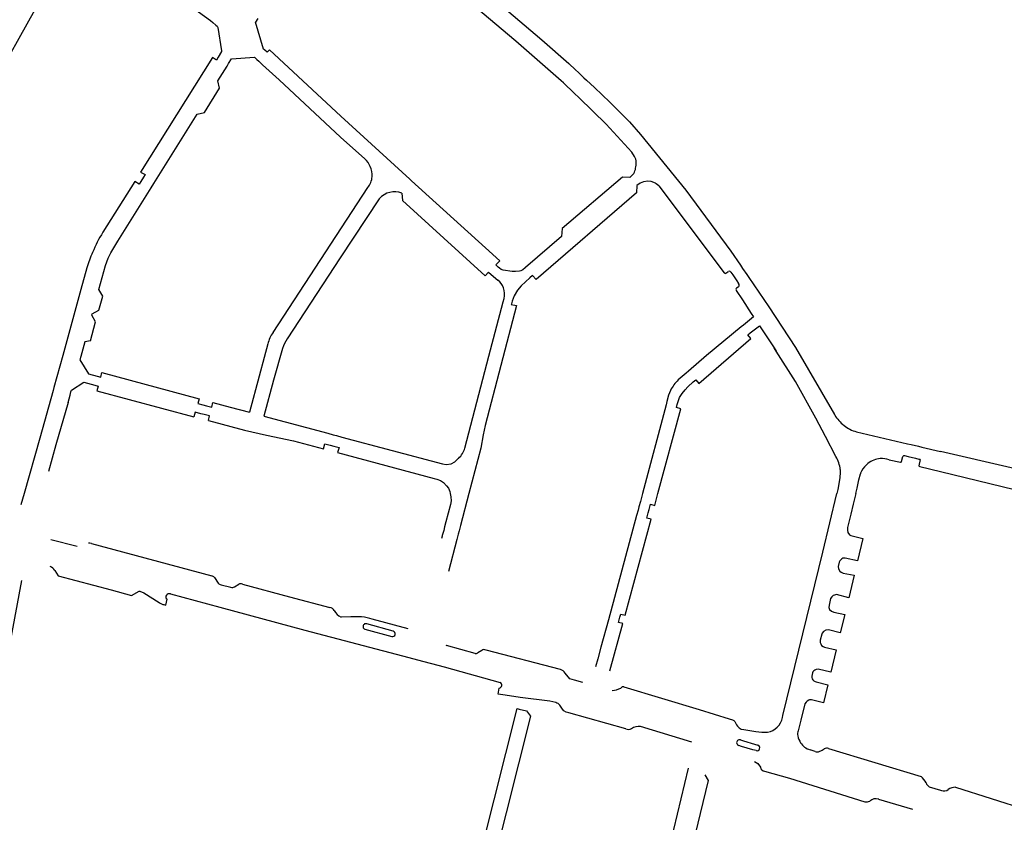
# Model space of a CAD drawing. Extents: x 148869 to 161638, y 453607 to 469810.
# Tile 905 of 1056: x 159117.91 to 159121.2, y 459854.72 to 459857.4. Entities that reach past the tile are written whole.
import ezdxf

# ---------------------------------------------------------------- set-up
doc = ezdxf.new("R2010")
doc.units = 0
doc.layers.add('LKI_V01_KANTRIJWEG', color=252, linetype='CONTINUOUS')

msp = doc.modelspace()

# ---------------------------------------------------------------- linework, layer by layer
at = {"layer": 'LKI_V01_KANTRIJWEG'}
for p, q in [((159118.7558, 459856.3564), (159119.0723, 459856.8402)), ((159118.7558, 459856.3564), (159119.0723, 459856.8402)), ((159120.0429, 459856.8462), (159120.2614, 459856.5552)), ((159120.0429, 459856.8462), (159120.2614, 459856.5552)), ((159120.2683, 459856.5555), (159120.2749, 459856.5596)), ((159120.2683, 459856.5555), (159120.2749, 459856.5596)), ((159120.3072, 459856.5081), (159120.3018, 459856.505)), ((159120.3072, 459856.5081), (159120.3018, 459856.505)), ((159120.3014, 459856.4963), (159120.3217, 459856.4656)), ((159120.3014, 459856.4963), (159120.3217, 459856.4656)), ((159118.1471, 459856.3286), (159118.1638, 459856.3921)), ((159118.1471, 459856.3286), (159118.1638, 459856.3921)), ((159120.3482, 459856.355), (159120.3792, 459856.3788)), ((159120.3482, 459856.355), (159120.3792, 459856.3788)), ((159120.8528, 459855.926), (159120.8571, 459855.943)), ((159120.8528, 459855.926), (159120.8571, 459855.943)), ((159120.8111, 459855.9325), (159120.8489, 459855.9238)), ((159120.8111, 459855.9325), (159120.8489, 459855.9238)), ((159120.9154, 459855.9326), (159120.9104, 459855.9121)), ((159120.9154, 459855.9326), (159120.9104, 459855.9121)), ((159120.914, 459855.9095), (159120.9831, 459855.8929)), ((159120.914, 459855.9095), (159120.9831, 459855.8929)), ((159120.9831, 459855.8929), (159121.2861, 459855.8195)), ((159120.9831, 459855.8929), (159121.2861, 459855.8195)), ((159117.9253, 459855.8195), (159117.9146, 459855.7814)), ((159117.9253, 459855.8195), (159117.9146, 459855.7814)), ((159119.4092, 459855.8195), (159119.3816, 459855.7135)), ((159119.4092, 459855.8195), (159119.3816, 459855.7135)), ((159119.9886, 459855.8195), (159119.9813, 459855.7927)), ((159119.9886, 459855.8195), (159119.9813, 459855.7927)), ((159120.7001, 459855.8195), (159120.6914, 459855.7843)), ((159120.7001, 459855.8195), (159120.6914, 459855.7843)), ((159119.9766, 459855.7753), (159119.9735, 459855.7639)), ((159119.9766, 459855.7753), (159119.9735, 459855.7639)), ((159119.9813, 459855.7927), (159119.9766, 459855.7753)), ((159119.9813, 459855.7927), (159119.9766, 459855.7753)), ((159120.0104, 459855.7664), (159120.0152, 459855.7838)), ((159120.0104, 459855.7664), (159120.0152, 459855.7838)), ((159120.6914, 459855.7843), (159120.6832, 459855.7507)), ((159120.6914, 459855.7843), (159120.6832, 459855.7507)), ((159119.9689, 459855.7468), (159119.8825, 459855.4268)), ((159119.9689, 459855.7468), (159119.8825, 459855.4268)), ((159119.9735, 459855.7639), (159119.9689, 459855.7468)), ((159119.9735, 459855.7639), (159119.9689, 459855.7468)), ((159120.0027, 459855.7377), (159120.0073, 459855.755)), ((159120.0027, 459855.7377), (159120.0073, 459855.755)), ((159120.0073, 459855.755), (159120.0104, 459855.7664)), ((159120.0073, 459855.755), (159120.0104, 459855.7664)), ((159120.6832, 459855.7507), (159120.6725, 459855.7069)), ((159120.6832, 459855.7507), (159120.6725, 459855.7069)), ((159119.3282, 459855.7083), (159119.3252, 459855.6968)), ((159119.3282, 459855.7083), (159119.3252, 459855.6968)), ((159119.3327, 459855.7255), (159119.3282, 459855.7083)), ((159119.3327, 459855.7255), (159119.3282, 459855.7083)), ((159119.3816, 459855.7135), (159119.377, 459855.6955)), ((159119.3816, 459855.7135), (159119.377, 459855.6955)), ((159119.3201, 459855.6775), (159119.3178, 459855.6699)), ((159119.3201, 459855.6775), (159119.3178, 459855.6699)), ((159119.3206, 459855.6794), (159119.3201, 459855.6775)), ((159119.3206, 459855.6794), (159119.3201, 459855.6775)), ((159119.3252, 459855.6968), (159119.3206, 459855.6794)), ((159119.3252, 459855.6968), (159119.3206, 459855.6794)), ((159119.374, 459855.6841), (159119.3694, 459855.6666)), ((159119.374, 459855.6841), (159119.3694, 459855.6666)), ((159119.377, 459855.6955), (159119.374, 459855.6841)), ((159119.377, 459855.6955), (159119.374, 459855.6841)), ((159120.6725, 459855.7069), (159120.672, 459855.6979)), ((159120.6725, 459855.7069), (159120.672, 459855.6979)), ((159118.0139, 459855.6668), (159118.1021, 459855.6443)), ((159118.0139, 459855.6668), (159118.1021, 459855.6443)), ((159118.1497, 459855.6533), (159118.5515, 459855.5455)), ((159118.1497, 459855.6533), (159118.5515, 459855.5455)), ((159119.3694, 459855.6666), (159119.3417, 459855.5599)), ((159119.3694, 459855.6666), (159119.3417, 459855.5599)), ((159120.6445, 459855.5903), (159120.6415, 459855.5763)), ((159120.6445, 459855.5903), (159120.6415, 459855.5763)), ((159118.5602, 459855.5396), (159118.5727, 459855.5205)), ((159118.5602, 459855.5396), (159118.5727, 459855.5205)), ((159118.5825, 459855.5152), (159118.6144, 459855.5069)), ((159118.5825, 459855.5152), (159118.6144, 459855.5069)), ((159118.6275, 459855.5087), (159118.6415, 459855.5174)), ((159118.6275, 459855.5087), (159118.6415, 459855.5174)), ((159118.3918, 459855.4491), (159118.3975, 459855.4476)), ((159118.3918, 459855.4491), (159118.3975, 459855.4476)), ((159118.3975, 459855.4476), (159118.4028, 459855.4676)), ((159118.3975, 459855.4476), (159118.4028, 459855.4676)), ((159120.616, 459855.4701), (159120.6108, 459855.4479)), ((159120.616, 459855.4701), (159120.6108, 459855.4479)), ((159119.8793, 459855.4149), (159119.875, 459855.399)), ((159119.8793, 459855.4149), (159119.875, 459855.399)), ((159119.8825, 459855.4268), (159119.8793, 459855.4149)), ((159119.8825, 459855.4268), (159119.8793, 459855.4149)), ((159119.9129, 459855.4069), (159119.9157, 459855.4173)), ((159119.9129, 459855.4069), (159119.9157, 459855.4173)), ((159119.0151, 459855.408), (159118.9829, 459855.4074)), ((159119.0151, 459855.408), (159118.9829, 459855.4074)), ((159119.1569, 459855.3607), (159119.0686, 459855.3847)), ((159119.1569, 459855.3607), (159119.0686, 459855.3847)), ((159119.2064, 459855.368), (159119.087, 459855.4009)), ((159119.2064, 459855.368), (159119.087, 459855.4009)), ((159119.9083, 459855.39), (159119.9129, 459855.4069)), ((159119.9083, 459855.39), (159119.9129, 459855.4069)), ((159119.0624, 459855.3674), (159119.152, 459855.3427)), ((159119.0624, 459855.3674), (159119.152, 459855.3427)), ((159119.332, 459855.314), (159119.3343, 459855.313)), ((159119.332, 459855.314), (159119.3343, 459855.313)), ((159119.4307, 459855.2859), (159119.3343, 459855.313)), ((159119.4307, 459855.2859), (159119.3343, 459855.313)), ((159119.4521, 459855.2966), (159119.4391, 459855.2883)), ((159119.4521, 459855.2966), (159119.4391, 459855.2883)), ((159119.7144, 459855.2324), (159119.4664, 459855.2974)), ((159119.7144, 459855.2324), (159119.4664, 459855.2974)), ((159119.209, 459855.2726), (159119.2383, 459855.2648)), ((159119.209, 459855.2726), (159119.2383, 459855.2648)), ((159119.7466, 459855.2012), (159119.7302, 459855.2209)), ((159119.7466, 459855.2012), (159119.7302, 459855.2209)), ((159120.5559, 459855.2221), (159120.5533, 459855.2111)), ((159120.5559, 459855.2221), (159120.5533, 459855.2111)), ((159119.7615, 459855.1974), (159119.7466, 459855.2012)), ((159119.7615, 459855.1974), (159119.7466, 459855.2012)), ((159119.7893, 459855.1898), (159119.7615, 459855.1974)), ((159119.7893, 459855.1898), (159119.7615, 459855.1974)), ((159119.5067, 459855.151), (159119.5105, 459855.1711)), ((159119.5067, 459855.151), (159119.5105, 459855.1711)), ((159120.5307, 459855.1178), (159120.517, 459855.0644)), ((159120.5307, 459855.1178), (159120.517, 459855.0644)), ((159119.4457, 459854.608), (159119.57, 459855.1027)), ((159119.4457, 459854.608), (159119.57, 459855.1027)), ((159119.57, 459855.1027), (159119.577, 459855.1008)), ((159119.57, 459855.1027), (159119.577, 459855.1008)), ((159119.577, 459855.1008), (159119.6014, 459855.0945)), ((159119.577, 459855.1008), (159119.6014, 459855.0945)), ((159120.4553, 459855.073), (159120.4569, 459855.0797)), ((159120.4553, 459855.073), (159120.4569, 459855.0797)), ((159120.517, 459855.0644), (159120.5079, 459855.0288)), ((159120.517, 459855.0644), (159120.5079, 459855.0288)), ((159120.1528, 459854.9908), (159119.9818, 459855.0427)), ((159120.1528, 459854.9908), (159119.9818, 459855.0427)), ((159120.3269, 459855.0322), (159120.3667, 459855.0258)), ((159120.3269, 459855.0322), (159120.3667, 459855.0258)), ((159120.3155, 459854.9983), (159120.325, 459854.9954)), ((159120.3155, 459854.9983), (159120.325, 459854.9954)), ((159120.325, 459854.9954), (159120.3627, 459854.9839)), ((159120.325, 459854.9954), (159120.3627, 459854.9839)), ((159120.3186, 459854.9765), (159120.3099, 459854.9791)), ((159120.3186, 459854.9765), (159120.3099, 459854.9791)), ((159120.3569, 459854.9653), (159120.3186, 459854.9765)), ((159120.3569, 459854.9653), (159120.3186, 459854.9765)), ((159120.3674, 459854.9622), (159120.3569, 459854.9653)), ((159120.3674, 459854.9622), (159120.3569, 459854.9653)), ((159120.3627, 459854.9839), (159120.3729, 459854.9808)), ((159120.3627, 459854.9839), (159120.3729, 459854.9808)), ((159120.5641, 459854.9595), (159120.5475, 459854.965)), ((159120.5641, 459854.9595), (159120.5475, 459854.965)), ((159120.6092, 459854.9696), (159120.9179, 459854.8759)), ((159120.6092, 459854.9696), (159120.9179, 459854.8759)), ((159120.0759, 459854.6281), (159120.1425, 459854.9042)), ((159120.0759, 459854.6281), (159120.1425, 459854.9042)), ((159120.9454, 459854.8418), (159120.9831, 459854.8304)), ((159120.9454, 459854.8418), (159120.9831, 459854.8304)), ((159120.9831, 459854.8304), (159120.9861, 459854.8295)), ((159120.9831, 459854.8304), (159120.9861, 459854.8295)), ((159121.0325, 459854.8399), (159121.3267, 459854.7477)), ((159121.0325, 459854.8399), (159121.3267, 459854.7477)), ((159120.7765, 459854.8006), (159120.8894, 459854.7667)), ((159120.7765, 459854.8006), (159120.8894, 459854.7667))]:
    msp.add_line(p, q, dxfattribs=at)
for points in [[(159117.7014, 459856.9675), (159117.811, 459857.1632), (159117.7971, 459857.1715), (159117.8087, 459857.1926), (159117.8224, 459857.1846), (159117.9622, 459857.4333), (159117.9488, 459857.441), (159117.9601, 459857.4615), (159117.9738, 459857.4541), (159118.0795, 459857.6436), (159118.0751, 459857.6654), (159118.1353, 459857.6991), (159118.1841, 459857.6628), (159118.1941, 459857.6553), (159118.2942, 459857.5807), (159118.5466, 459857.3971)], [(159117.7014, 459856.9675), (159117.811, 459857.1632), (159117.7971, 459857.1715), (159117.8087, 459857.1926), (159117.8224, 459857.1846), (159117.9622, 459857.4333), (159117.9488, 459857.441), (159117.9601, 459857.4615), (159117.9738, 459857.4541), (159118.0795, 459857.6436), (159118.0751, 459857.6654), (159118.1353, 459857.6991), (159118.1841, 459857.6628), (159118.1941, 459857.6553), (159118.2942, 459857.5807), (159118.5466, 459857.3971)], [(159119.9622, 459856.9438), (159119.9531, 459856.9582), (159119.867, 459857.0518), (159119.7775, 459857.1397), (159119.761, 459857.1551), (159119.7521, 459857.1634), (159119.7339, 459857.1803), (159119.7245, 459857.1891), (159119.7171, 459857.196), (159119.5659, 459857.3278), (159119.3262, 459857.5302)], [(159119.9622, 459856.9438), (159119.9531, 459856.9582), (159119.867, 459857.0518), (159119.7775, 459857.1397), (159119.761, 459857.1551), (159119.7521, 459857.1634), (159119.7339, 459857.1803), (159119.7245, 459857.1891), (159119.7171, 459857.196), (159119.5659, 459857.3278), (159119.3262, 459857.5302)], [(159119.4465, 459857.508), (159119.6523, 459857.3328), (159119.7422, 459857.2532), (159119.7647, 459857.2324), (159119.7747, 459857.2232), (159119.7932, 459857.2061), (159119.802, 459857.1981), (159119.8282, 459857.1739), (159119.8797, 459857.1248), (159119.945, 459857.0586), (159119.9823, 459857.0171), (159120.1329, 459856.8309), (159120.2831, 459856.6282), (159120.3155, 459856.5807), (159120.3225, 459856.5704), (159120.3362, 459856.5503), (159120.3432, 459856.54), (159120.4095, 459856.4426), (159120.499, 459856.3071), (159120.629, 459856.0832), (159120.6298, 459856.0818)], [(159119.4465, 459857.508), (159119.6523, 459857.3328), (159119.7422, 459857.2532), (159119.7647, 459857.2324), (159119.7747, 459857.2232), (159119.7932, 459857.2061), (159119.802, 459857.1981), (159119.8282, 459857.1739), (159119.8797, 459857.1248), (159119.945, 459857.0586), (159119.9823, 459857.0171), (159120.1329, 459856.8309), (159120.2831, 459856.6282), (159120.3155, 459856.5807), (159120.3225, 459856.5704), (159120.3362, 459856.5503), (159120.3432, 459856.54), (159120.4095, 459856.4426), (159120.499, 459856.3071), (159120.629, 459856.0832), (159120.6298, 459856.0818)], [(159118.5466, 459857.3971), (159118.5549, 459857.3903), (159118.5654, 459857.3818), (159118.5695, 459857.3778), (159118.5714, 459857.374), (159118.5839, 459857.2962), (159118.5839, 459857.2931), (159118.5732, 459857.2748), (159118.5675, 459857.2648), (159118.5534, 459857.2742)], [(159118.5466, 459857.3971), (159118.5549, 459857.3903), (159118.5654, 459857.3818), (159118.5695, 459857.3778), (159118.5714, 459857.374), (159118.5839, 459857.2962), (159118.5839, 459857.2931), (159118.5732, 459857.2748), (159118.5675, 459857.2648), (159118.5534, 459857.2742)], [(159118.705, 459857.404), (159118.6969, 459857.3913)], [(159118.705, 459857.404), (159118.6969, 459857.3913)], [(159118.7436, 459857.2992), (159118.736, 459857.291), (159118.7287, 459857.2976), (159118.7243, 459857.3016), (159118.6969, 459857.3913)], [(159118.7436, 459857.2992), (159118.736, 459857.291), (159118.7287, 459857.2976), (159118.7243, 459857.3016), (159118.6969, 459857.3913)], [(159118.7436, 459857.2992), (159118.9815, 459857.0785), (159119.212, 459856.8683), (159119.2181, 459856.8627), (159119.4652, 459856.6386)], [(159118.7436, 459857.2992), (159118.9815, 459857.0785), (159119.212, 459856.8683), (159119.2181, 459856.8627), (159119.4652, 459856.6386)], [(159118.1638, 459856.3921), (159118.1513, 459856.4143), (159118.1527, 459856.4191), (159118.1749, 459856.4315), (159118.188, 459856.4782), (159118.1746, 459856.5003), (159118.1967, 459856.5804), (159118.2056, 459856.6042), (159118.2149, 459856.6226), (159118.2381, 459856.6615), (159118.3433, 459856.8301), (159118.3487, 459856.8388), (159118.3577, 459856.8533), (159118.3633, 459856.8623), (159118.5021, 459857.085), (159118.5266, 459857.0904), (159118.5772, 459857.1719), (159118.5713, 459857.1958), (159118.6022, 459857.2451), (159118.6076, 459857.2539), (159118.6169, 459857.2691), (159118.6938, 459857.2745), (159118.7016, 459857.2673), (159118.7086, 459857.2609), (159118.7209, 459857.2496)], [(159118.1638, 459856.3921), (159118.1513, 459856.4143), (159118.1527, 459856.4191), (159118.1749, 459856.4315), (159118.188, 459856.4782), (159118.1746, 459856.5003), (159118.1967, 459856.5804), (159118.2056, 459856.6042), (159118.2149, 459856.6226), (159118.2381, 459856.6615), (159118.3433, 459856.8301), (159118.3487, 459856.8388), (159118.3577, 459856.8533), (159118.3633, 459856.8623), (159118.5021, 459857.085), (159118.5266, 459857.0904), (159118.5772, 459857.1719), (159118.5713, 459857.1958), (159118.6022, 459857.2451), (159118.6076, 459857.2539), (159118.6169, 459857.2691), (159118.6938, 459857.2745), (159118.7016, 459857.2673), (159118.7086, 459857.2609), (159118.7209, 459857.2496)], [(159118.5534, 459857.2742), (159118.3138, 459856.8917), (159118.3287, 459856.8833), (159118.3234, 459856.8746), (159118.3146, 459856.8601), (159118.3093, 459856.8513), (159118.2943, 459856.8605), (159118.1878, 459856.6908)], [(159118.5534, 459857.2742), (159118.3138, 459856.8917), (159118.3287, 459856.8833), (159118.3234, 459856.8746), (159118.3146, 459856.8601), (159118.3093, 459856.8513), (159118.2943, 459856.8605), (159118.1878, 459856.6908)], [(159119.0621, 459856.9353), (159118.9805, 459857.0082), (159118.7766, 459857.1991), (159118.7209, 459857.2496)], [(159119.0621, 459856.9353), (159118.9805, 459857.0082), (159118.7766, 459857.1991), (159118.7209, 459857.2496)], [(159120.0429, 459856.8462), (159120.0343, 459856.8527), (159120.032, 459856.8544), (159120.0173, 459856.8604), (159120.006, 459856.8615), (159119.9913, 459856.8594), (159119.9803, 459856.8548), (159119.97, 459856.8472), (159119.969, 459856.8225), (159119.6332, 459856.5328), (159119.621, 459856.5462), (159119.6126, 459856.5387), (159119.5834, 459856.5127), (159119.5716, 459856.4983), (159119.5601, 459856.4793), (159119.554, 459856.4612), (159119.5512, 459856.4523), (159119.5505, 459856.4504), (159119.568, 459856.4467), (159119.4641, 459856.0463), (159119.4569, 459856.0158), (159119.4487, 459855.9714), (159119.4092, 459855.8195)], [(159120.0429, 459856.8462), (159120.0343, 459856.8527), (159120.032, 459856.8544), (159120.0173, 459856.8604), (159120.006, 459856.8615), (159119.9913, 459856.8594), (159119.9803, 459856.8548), (159119.97, 459856.8472), (159119.969, 459856.8225), (159119.6332, 459856.5328), (159119.621, 459856.5462), (159119.6126, 459856.5387), (159119.5834, 459856.5127), (159119.5716, 459856.4983), (159119.5601, 459856.4793), (159119.554, 459856.4612), (159119.5512, 459856.4523), (159119.5505, 459856.4504), (159119.568, 459856.4467), (159119.4641, 459856.0463), (159119.4569, 459856.0158), (159119.4487, 459855.9714), (159119.4092, 459855.8195)], [(159119.96, 459856.8873), (159119.9461, 459856.8735), (159119.9214, 459856.8747), (159119.7209, 459856.7036), (159119.7187, 459856.6772), (159119.5981, 459856.5731), (159119.5974, 459856.5726), (159119.5889, 459856.5659), (159119.5831, 459856.5624), (159119.5779, 459856.5611), (159119.5651, 459856.5598), (159119.5539, 459856.5595), (159119.524, 459856.5645), (159119.5165, 459856.5672), (159119.5111, 459856.5708), (159119.5074, 459856.5746), (159119.4996, 459856.5824), (159119.5122, 459856.5961), (159119.4652, 459856.6386)], [(159119.96, 459856.8873), (159119.9461, 459856.8735), (159119.9214, 459856.8747), (159119.7209, 459856.7036), (159119.7187, 459856.6772), (159119.5981, 459856.5731), (159119.5974, 459856.5726), (159119.5889, 459856.5659), (159119.5831, 459856.5624), (159119.5779, 459856.5611), (159119.5651, 459856.5598), (159119.5539, 459856.5595), (159119.524, 459856.5645), (159119.5165, 459856.5672), (159119.5111, 459856.5708), (159119.5074, 459856.5746), (159119.4996, 459856.5824), (159119.5122, 459856.5961), (159119.4652, 459856.6386)], [(159119.1103, 459856.8026), (159118.9801, 459856.6061), (159118.8031, 459856.3355)], [(159119.1103, 459856.8026), (159118.9801, 459856.6061), (159118.8031, 459856.3355)], [(159119.186, 459856.8216), (159119.1875, 459856.7966), (159119.4636, 459856.5457), (159119.4752, 459856.5579), (159119.4837, 459856.5505), (159119.5063, 459856.5308)], [(159119.186, 459856.8216), (159119.1875, 459856.7966), (159119.4636, 459856.5457), (159119.4752, 459856.5579), (159119.4837, 459856.5505), (159119.5063, 459856.5308)], [(159118.1348, 459856.5719), (159118.1148, 459856.5004), (159118.0574, 459856.2921), (159118.0541, 459856.2803), (159118.0245, 459856.1734), (159118.0216, 459856.163), (159117.9772, 459856.0043), (159117.9253, 459855.8195)], [(159118.1348, 459856.5719), (159118.1148, 459856.5004), (159118.0574, 459856.2921), (159118.0541, 459856.2803), (159118.0245, 459856.1734), (159118.0216, 459856.163), (159117.9772, 459856.0043), (159117.9253, 459855.8195)], [(159120.2814, 459856.5598), (159120.2828, 459856.5581), (159120.2896, 459856.5484), (159120.3035, 459856.5284), (159120.3091, 459856.5204)], [(159120.2814, 459856.5598), (159120.2828, 459856.5581), (159120.2896, 459856.5484), (159120.3035, 459856.5284), (159120.3091, 459856.5204)], [(159119.3956, 459855.9714), (159119.4755, 459856.2773), (159119.5237, 459856.4584), (159119.5267, 459856.4696)], [(159119.3956, 459855.9714), (159119.4755, 459856.2773), (159119.5237, 459856.4584), (159119.5267, 459856.4696)], [(159120.3217, 459856.4656), (159120.3516, 459856.4204), (159120.3593, 459856.4088)], [(159120.3217, 459856.4656), (159120.3516, 459856.4204), (159120.3593, 459856.4088)], [(159120.3593, 459856.4088), (159120.3258, 459856.3814), (159120.318, 459856.375), (159120.2019, 459856.28), (159120.1417, 459856.2279), (159120.1338, 459856.2211), (159120.1079, 459856.1987)], [(159120.3593, 459856.4088), (159120.3258, 459856.3814), (159120.318, 459856.375), (159120.2019, 459856.28), (159120.1417, 459856.2279), (159120.1338, 459856.2211), (159120.1079, 459856.1987)], [(159120.3792, 459856.3788), (159120.4012, 459856.3457), (159120.4281, 459856.3053), (159120.4348, 459856.2949)], [(159120.3792, 459856.3788), (159120.4012, 459856.3457), (159120.4281, 459856.3053), (159120.4348, 459856.2949)], [(159120.0402, 459855.8195), (159120.1161, 459856.102), (159120.1015, 459856.106), (159120.1044, 459856.1168), (159120.1051, 459856.1196), (159120.112, 459856.1398), (159120.1212, 459856.1533), (159120.131, 459856.1659), (159120.1398, 459856.1751), (159120.1579, 459856.1917), (159120.166, 459856.1989), (159120.1762, 459856.1864), (159120.3495, 459856.3366), (159120.34, 459856.3487), (159120.3482, 459856.355)], [(159120.0402, 459855.8195), (159120.1161, 459856.102), (159120.1015, 459856.106), (159120.1044, 459856.1168), (159120.1051, 459856.1196), (159120.112, 459856.1398), (159120.1212, 459856.1533), (159120.131, 459856.1659), (159120.1398, 459856.1751), (159120.1579, 459856.1917), (159120.166, 459856.1989), (159120.1762, 459856.1864), (159120.3495, 459856.3366), (159120.34, 459856.3487), (159120.3482, 459856.355)], [(159118.1471, 459856.3286), (159118.1274, 459856.3252), (159118.114, 459856.2763), (159118.1109, 459856.2652)], [(159118.1471, 459856.3286), (159118.1274, 459856.3252), (159118.114, 459856.2763), (159118.1109, 459856.2652)], [(159118.7388, 459856.3186), (159118.6971, 459856.1653), (159118.6892, 459856.1364), (159118.6768, 459856.091)], [(159118.7388, 459856.3186), (159118.6971, 459856.1653), (159118.6892, 459856.1364), (159118.6768, 459856.091)], [(159118.7872, 459856.3031), (159118.7576, 459856.1975), (159118.7455, 459856.1525), (159118.7377, 459856.1235), (159118.7255, 459856.0781)], [(159118.7872, 459856.3031), (159118.7576, 459856.1975), (159118.7455, 459856.1525), (159118.7377, 459856.1235), (159118.7255, 459856.0781)], [(159120.6335, 459855.9431), (159120.5995, 459856.0097), (159120.5666, 459856.071), (159120.4993, 459856.1929), (159120.4348, 459856.2949), (159120.4281, 459856.3053)], [(159120.6335, 459855.9431), (159120.5995, 459856.0097), (159120.5666, 459856.071), (159120.4993, 459856.1929), (159120.4348, 459856.2949), (159120.4281, 459856.3053)], [(159118.1109, 459856.2652), (159118.1402, 459856.2183), (159118.1694, 459856.2107), (159118.181, 459856.2077), (159118.1847, 459856.2235), (159118.5093, 459856.1359), (159118.5048, 459856.1199), (159118.522, 459856.1153), (159118.5338, 459856.1121), (159118.5518, 459856.1073), (159118.5552, 459856.1232), (159118.6127, 459856.108), (159118.6768, 459856.091)], [(159118.1109, 459856.2652), (159118.1402, 459856.2183), (159118.1694, 459856.2107), (159118.181, 459856.2077), (159118.1847, 459856.2235), (159118.5093, 459856.1359), (159118.5048, 459856.1199), (159118.522, 459856.1153), (159118.5338, 459856.1121), (159118.5518, 459856.1073), (159118.5552, 459856.1232), (159118.6127, 459856.108), (159118.6768, 459856.091)], [(159118.0717, 459856.1229), (159118.0784, 459856.1479), (159118.0812, 459856.1583), (159118.0832, 459856.1644), (159118.1243, 459856.1905), (159118.1609, 459856.1808), (159118.1725, 459856.1777), (159118.1683, 459856.1622), (159118.4916, 459856.0758)], [(159118.0717, 459856.1229), (159118.0784, 459856.1479), (159118.0812, 459856.1583), (159118.0832, 459856.1644), (159118.1243, 459856.1905), (159118.1609, 459856.1808), (159118.1725, 459856.1777), (159118.1683, 459856.1622), (159118.4916, 459856.0758)], [(159120.0821, 459856.1635), (159120.0754, 459856.1472), (159120.07, 459856.1268), (159120.0671, 459856.1157), (159119.9886, 459855.8195)], [(159120.0821, 459856.1635), (159120.0754, 459856.1472), (159120.07, 459856.1268), (159120.0671, 459856.1157), (159119.9886, 459855.8195)], [(159118.0717, 459856.1229), (159118.0315, 459855.982), (159118.0071, 459855.8936)], [(159118.0717, 459856.1229), (159118.0315, 459855.982), (159118.0071, 459855.8936)], [(159118.5401, 459856.0628), (159118.5442, 459856.0782), (159118.526, 459856.0829), (159118.5143, 459856.0859), (159118.4961, 459856.0907), (159118.4916, 459856.0758)], [(159118.5401, 459856.0628), (159118.5442, 459856.0782), (159118.526, 459856.0829), (159118.5143, 459856.0859), (159118.4961, 459856.0907), (159118.4916, 459856.0758)], [(159118.7255, 459856.0781), (159118.9385, 459856.0205), (159118.9567, 459856.0156), (159118.9675, 459856.0126), (159118.985, 459856.0079), (159119.3207, 459855.9185), (159119.3329, 459855.9168), (159119.3498, 459855.919), (159119.3619, 459855.9255), (159119.3747, 459855.937)], [(159118.7255, 459856.0781), (159118.9385, 459856.0205), (159118.9567, 459856.0156), (159118.9675, 459856.0126), (159118.985, 459856.0079), (159119.3207, 459855.9185), (159119.3329, 459855.9168), (159119.3498, 459855.919), (159119.3619, 459855.9255), (159119.3747, 459855.937)], [(159118.5401, 459856.0628), (159118.6609, 459856.0306), (159118.7337, 459856.0148), (159118.8236, 459855.9957), (159118.9244, 459855.9684), (159118.9289, 459855.9854), (159118.9468, 459855.9806), (159118.9586, 459855.9775), (159118.9761, 459855.9729), (159118.9713, 459855.9563), (159119.2931, 459855.8702), (159119.3019, 459855.8678), (159119.3148, 459855.8626), (159119.3241, 459855.8561), (159119.3345, 459855.8456), (159119.3411, 459855.837), (159119.3462, 459855.8259), (159119.3473, 459855.8195)], [(159118.5401, 459856.0628), (159118.6609, 459856.0306), (159118.7337, 459856.0148), (159118.8236, 459855.9957), (159118.9244, 459855.9684), (159118.9289, 459855.9854), (159118.9468, 459855.9806), (159118.9586, 459855.9775), (159118.9761, 459855.9729), (159118.9713, 459855.9563), (159119.2931, 459855.8702), (159119.3019, 459855.8678), (159119.3148, 459855.8626), (159119.3241, 459855.8561), (159119.3345, 459855.8456), (159119.3411, 459855.837), (159119.3462, 459855.8259), (159119.3473, 459855.8195)], [(159120.7027, 459856.0257), (159120.8725, 459855.9858), (159120.8853, 459855.9828), (159120.9095, 459855.9772), (159120.921, 459855.9745), (159120.9831, 459855.9601)], [(159120.7027, 459856.0257), (159120.8725, 459855.9858), (159120.8853, 459855.9828), (159120.9095, 459855.9772), (159120.921, 459855.9745), (159120.9831, 459855.9601)], [(159120.8629, 459855.9459), (159120.8751, 459855.943), (159120.8994, 459855.9372), (159120.9107, 459855.9345), (159120.913, 459855.934)], [(159120.8629, 459855.9459), (159120.8751, 459855.943), (159120.8994, 459855.9372), (159120.9107, 459855.9345), (159120.913, 459855.934)], [(159121.5682, 459855.8195), (159121.4317, 459855.8525), (159121.2186, 459855.9049), (159120.9831, 459855.9601)], [(159121.5682, 459855.8195), (159121.4317, 459855.8525), (159121.2186, 459855.9049), (159120.9831, 459855.9601)], [(159120.6482, 459855.8996), (159120.6486, 459855.8907), (159120.6465, 459855.8716), (159120.64, 459855.8326), (159120.6369, 459855.8195)], [(159120.6482, 459855.8996), (159120.6486, 459855.8907), (159120.6465, 459855.8716), (159120.64, 459855.8326), (159120.6369, 459855.8195)], [(159120.7001, 459855.8195), (159120.7044, 459855.8373), (159120.7098, 459855.8652), (159120.7156, 459855.8857)], [(159120.7001, 459855.8195), (159120.7044, 459855.8373), (159120.7098, 459855.8652), (159120.7156, 459855.8857)], [(159119.3473, 459855.8195), (159119.3493, 459855.8089), (159119.3498, 459855.7955), (159119.3477, 459855.7828), (159119.3327, 459855.7255)], [(159119.3473, 459855.8195), (159119.3493, 459855.8089), (159119.3498, 459855.7955), (159119.3477, 459855.7828), (159119.3327, 459855.7255)], [(159120.0152, 459855.7838), (159120.0296, 459855.78), (159120.0402, 459855.8195)], [(159120.0152, 459855.7838), (159120.0296, 459855.78), (159120.0402, 459855.8195)], [(159120.4569, 459855.0797), (159120.5901, 459855.6246), (159120.6369, 459855.8195)], [(159120.4569, 459855.0797), (159120.5901, 459855.6246), (159120.6369, 459855.8195)], [(159119.9157, 459855.4173), (159119.9304, 459855.4143), (159120.0173, 459855.7342), (159120.0027, 459855.7377)], [(159119.9157, 459855.4173), (159119.9304, 459855.4143), (159120.0173, 459855.7342), (159120.0027, 459855.7377)], [(159120.672, 459855.6979), (159120.674, 459855.6895), (159120.6792, 459855.6821), (159120.6838, 459855.6796), (159120.7242, 459855.67), (159120.7062, 459855.5949), (159120.665, 459855.6046), (159120.6575, 459855.6036), (159120.6541, 459855.602), (159120.6499, 459855.5989), (159120.6471, 459855.595), (159120.6445, 459855.5903)], [(159120.672, 459855.6979), (159120.674, 459855.6895), (159120.6792, 459855.6821), (159120.6838, 459855.6796), (159120.7242, 459855.67), (159120.7062, 459855.5949), (159120.665, 459855.6046), (159120.6575, 459855.6036), (159120.6541, 459855.602), (159120.6499, 459855.5989), (159120.6471, 459855.595), (159120.6445, 459855.5903)], [(159118.0272, 459855.5635), (159118.0391, 459855.5447), (159118.2152, 459855.4986), (159118.2831, 459855.4799), (159118.309, 459855.4936), (159118.3113, 459855.4939)], [(159118.0272, 459855.5635), (159118.0391, 459855.5447), (159118.2152, 459855.4986), (159118.2831, 459855.4799), (159118.309, 459855.4936), (159118.3113, 459855.4939)], [(159120.6415, 459855.5763), (159120.6422, 459855.568), (159120.6464, 459855.561), (159120.6511, 459855.557), (159120.658, 459855.554), (159120.6953, 459855.547), (159120.6772, 459855.4723), (159120.6362, 459855.4825), (159120.6287, 459855.4812), (159120.6251, 459855.4795), (159120.6199, 459855.4754), (159120.616, 459855.4701)], [(159120.6415, 459855.5763), (159120.6422, 459855.568), (159120.6464, 459855.561), (159120.6511, 459855.557), (159120.658, 459855.554), (159120.6953, 459855.547), (159120.6772, 459855.4723), (159120.6362, 459855.4825), (159120.6287, 459855.4812), (159120.6251, 459855.4795), (159120.6199, 459855.4754), (159120.616, 459855.4701)], [(159117.8144, 459854.9644), (159117.8468, 459855.1383), (159117.871, 459855.278), (159117.9172, 459855.5297)], [(159117.8144, 459854.9644), (159117.8468, 459855.1383), (159117.871, 459855.278), (159117.9172, 459855.5297)], [(159118.6534, 459855.5174), (159118.8109, 459855.4751), (159118.9452, 459855.44)], [(159118.6534, 459855.5174), (159118.8109, 459855.4751), (159118.9452, 459855.44)], [(159118.3113, 459855.4939), (159118.3247, 459855.488), (159118.376, 459855.4559)], [(159118.3113, 459855.4939), (159118.3247, 459855.488), (159118.376, 459855.4559)], [(159118.4138, 459855.4846), (159118.5785, 459855.4408), (159118.8617, 459855.3641), (159119.209, 459855.2726)], [(159118.4138, 459855.4846), (159118.5785, 459855.4408), (159118.8617, 459855.3641), (159119.209, 459855.2726)], [(159120.6108, 459855.4479), (159120.6103, 459855.4395), (159120.6127, 459855.4326), (159120.6187, 459855.427), (159120.6269, 459855.4239), (159120.6637, 459855.4157), (159120.6485, 459855.3549), (159120.6086, 459855.3651), (159120.6, 459855.3641), (159120.5927, 459855.3598), (159120.5882, 459855.3542)], [(159120.6108, 459855.4479), (159120.6103, 459855.4395), (159120.6127, 459855.4326), (159120.6187, 459855.427), (159120.6269, 459855.4239), (159120.6637, 459855.4157), (159120.6485, 459855.3549), (159120.6086, 459855.3651), (159120.6, 459855.3641), (159120.5927, 459855.3598), (159120.5882, 459855.3542)], [(159119.875, 459855.399), (159119.8499, 459855.3073), (159119.8399, 459855.2686), (159119.8314, 459855.2414)], [(159119.875, 459855.399), (159119.8499, 459855.3073), (159119.8399, 459855.2686), (159119.8314, 459855.2414)], [(159119.8796, 459855.2284), (159119.9228, 459855.3863), (159119.9083, 459855.39)], [(159119.8796, 459855.2284), (159119.9228, 459855.3863), (159119.9083, 459855.39)], [(159120.5882, 459855.3542), (159120.5865, 459855.3501), (159120.5817, 459855.3305)], [(159120.5882, 459855.3542), (159120.5865, 459855.3501), (159120.5817, 459855.3305)], [(159120.5817, 459855.3305), (159120.5815, 459855.3226), (159120.5832, 459855.318), (159120.5862, 459855.3133), (159120.5911, 459855.31), (159120.5961, 459855.3073), (159120.6351, 459855.2979), (159120.6164, 459855.224), (159120.5749, 459855.2339), (159120.5681, 459855.2332), (159120.5631, 459855.2308), (159120.5601, 459855.2284), (159120.5574, 459855.225), (159120.5559, 459855.2221)], [(159120.5817, 459855.3305), (159120.5815, 459855.3226), (159120.5832, 459855.318), (159120.5862, 459855.3133), (159120.5911, 459855.31), (159120.5961, 459855.3073), (159120.6351, 459855.2979), (159120.6164, 459855.224), (159120.5749, 459855.2339), (159120.5681, 459855.2332), (159120.5631, 459855.2308), (159120.5601, 459855.2284), (159120.5574, 459855.225), (159120.5559, 459855.2221)], [(159119.2383, 459855.2648), (159119.327, 459855.2415), (159119.5134, 459855.1898)], [(159119.2383, 459855.2648), (159119.327, 459855.2415), (159119.5134, 459855.1898)], [(159120.5533, 459855.2111), (159120.5537, 459855.2057), (159120.5551, 459855.2015), (159120.557, 459855.1981), (159120.5605, 459855.195), (159120.5641, 459855.1929), (159120.5685, 459855.1912), (159120.6064, 459855.1819), (159120.5923, 459855.1218), (159120.552, 459855.132), (159120.5462, 459855.1318), (159120.543, 459855.1307), (159120.5374, 459855.1273), (159120.5341, 459855.1241), (159120.5307, 459855.1178)], [(159120.5533, 459855.2111), (159120.5537, 459855.2057), (159120.5551, 459855.2015), (159120.557, 459855.1981), (159120.5605, 459855.195), (159120.5641, 459855.1929), (159120.5685, 459855.1912), (159120.6064, 459855.1819), (159120.5923, 459855.1218), (159120.552, 459855.132), (159120.5462, 459855.1318), (159120.543, 459855.1307), (159120.5374, 459855.1273), (159120.5341, 459855.1241), (159120.5307, 459855.1178)], [(159119.6992, 459855.1224), (159119.6791, 459855.1274), (159119.5802, 459855.1397), (159119.5301, 459855.1468), (159119.5067, 459855.151)], [(159119.6992, 459855.1224), (159119.6791, 459855.1274), (159119.5802, 459855.1397), (159119.5301, 459855.1468), (159119.5067, 459855.151)], [(159119.9264, 459855.175), (159120.1771, 459855.0993), (159120.2774, 459855.0682), (159120.2887, 459855.0652), (159120.2933, 459855.0624), (159120.2963, 459855.0599), (159120.3019, 459855.0484), (159120.305, 459855.0439), (159120.3111, 459855.0383), (159120.3179, 459855.0337), (159120.3269, 459855.0322)], [(159119.9264, 459855.175), (159120.1771, 459855.0993), (159120.2774, 459855.0682), (159120.2887, 459855.0652), (159120.2933, 459855.0624), (159120.2963, 459855.0599), (159120.3019, 459855.0484), (159120.305, 459855.0439), (159120.3111, 459855.0383), (159120.3179, 459855.0337), (159120.3269, 459855.0322)], [(159119.6014, 459855.0945), (159119.6147, 459855.0773), (159119.4936, 459854.5957), (159119.4761, 459854.6001)], [(159119.6014, 459855.0945), (159119.6147, 459855.0773), (159119.4936, 459854.5957), (159119.4761, 459854.6001)], [(159119.9329, 459855.0349), (159119.7429, 459855.0885), (159119.7334, 459855.0908), (159119.7261, 459855.0951), (159119.7218, 459855.1003), (159119.7132, 459855.1137)], [(159119.9329, 459855.0349), (159119.7429, 459855.0885), (159119.7334, 459855.0908), (159119.7261, 459855.0951), (159119.7218, 459855.1003), (159119.7132, 459855.1137)], [(159120.3667, 459855.0258), (159120.3864, 459855.0237), (159120.406, 459855.0235)], [(159120.3667, 459855.0258), (159120.3864, 459855.0237), (159120.406, 459855.0235)], [(159120.3621, 459854.9255), (159120.373, 459854.9196), (159120.3819, 459854.9071)], [(159120.3621, 459854.9255), (159120.373, 459854.9196), (159120.3819, 459854.9071)], [(159120.3961, 459854.8936), (159120.4789, 459854.8702), (159120.7304, 459854.792)], [(159120.3961, 459854.8936), (159120.4789, 459854.8702), (159120.7304, 459854.792)], [(159120.196, 459854.8813), (159120.2077, 459854.8626), (159120.1468, 459854.6107)], [(159120.196, 459854.8813), (159120.2077, 459854.8626), (159120.1468, 459854.6107)]]:
    msp.add_lwpolyline(points, dxfattribs=at)
for centre, radius, start, end in [((159119.0222, 459856.8874), 0.0623, 21.3639, 50.2217), ((159119.0222, 459856.8874), 0.0623, 21.3639, 50.2217), ((159119.912, 459856.9195), 0.0557, 344.0388, 25.857), ((159119.912, 459856.9195), 0.0557, 344.0388, 25.857), ((159119.0221, 459856.8825), 0.0644, 354.2365, 25.3215), ((159119.0221, 459856.8825), 0.0644, 354.2365, 25.3215), ((159119.905, 459856.9149), 0.0615, 333.322, 349.9708), ((159119.905, 459856.9149), 0.0615, 333.322, 349.9708), ((159119.0247, 459856.8791), 0.0615, 320.7529, 357.1399), ((159119.0247, 459856.8791), 0.0615, 320.7529, 357.1399), ((159119.1618, 459856.7577), 0.0683, 69.2506, 138.8967), ((159119.1618, 459856.7577), 0.0683, 69.2506, 138.8967), ((159118.6185, 459856.4293), 0.5039, 148.7274, 157.2912), ((159118.6185, 459856.4293), 0.5039, 148.7274, 157.2912), ((159118.4081, 459856.5019), 0.2821, 154.4079, 165.6454), ((159118.4081, 459856.5019), 0.2821, 154.4079, 165.6454), ((159119.4728, 459856.488), 0.0544, 18.9195, 51.9274), ((159119.4728, 459856.488), 0.0544, 18.9195, 51.9274), ((159120.2648, 459856.5583), 0.00453, 222.9777, 321.2026), ((159120.2648, 459856.5583), 0.00453, 222.9777, 321.2026), ((159120.2783, 459856.5563), 0.00473, 48.3845, 135.8252), ((159120.2783, 459856.5563), 0.00473, 48.3845, 135.8252), ((159119.4731, 459856.484), 0.0556, 345.0275, 22.9992), ((159119.4731, 459856.484), 0.0556, 345.0275, 22.9992), ((159120.3076, 459856.5004), 0.00736, 141.672, 213.4123), ((159120.3076, 459856.5004), 0.00736, 141.672, 213.4123), ((159120.3056, 459856.5132), 0.00533, 287.0305, 343.9271), ((159120.3056, 459856.5132), 0.00533, 287.0305, 343.9271), ((159120.302, 459856.5145), 0.00917, 342.4932, 39.897), ((159120.302, 459856.5145), 0.00917, 342.4932, 39.897), ((159118.8376, 459856.2967), 0.1013, 143.9015, 167.4992), ((159118.8376, 459856.2967), 0.1013, 143.9015, 167.4992), ((159118.8917, 459856.2721), 0.1089, 144.4192, 163.4738), ((159118.8917, 459856.2721), 0.1089, 144.4192, 163.4738), ((159120.1977, 459856.1057), 0.1293, 133.9713, 153.4124), ((159120.1977, 459856.1057), 0.1293, 133.9713, 153.4124), ((159120.7283, 459856.1384), 0.1136, 209.8869, 233.6468), ((159120.7283, 459856.1384), 0.1136, 209.8869, 233.6468), ((159120.7268, 459856.1243), 0.1016, 229.623, 256.2842), ((159120.7268, 459856.1243), 0.1016, 229.623, 256.2842), ((159119.3264, 459855.9898), 0.0717, 312.453, 345.1124), ((159119.3264, 459855.9898), 0.0717, 312.453, 345.1124), ((159120.5558, 459855.8927), 0.0926, 4.2821, 32.959), ((159120.5558, 459855.8927), 0.0926, 4.2821, 32.959), ((159120.8623, 459855.9399), 0.00598, 83.3864, 149.6653), ((159120.8623, 459855.9399), 0.00598, 83.3864, 149.6653), ((159120.8032, 459855.844), 0.0983, 129.45, 148.9364), ((159120.8032, 459855.844), 0.0983, 129.45, 148.9364), ((159120.7881, 459855.86), 0.0763, 94.5572, 128.3254), ((159120.7881, 459855.86), 0.0763, 94.5572, 128.3254), ((159120.7871, 459855.8573), 0.0789, 72.2586, 93.6851), ((159120.7871, 459855.8573), 0.0789, 72.2586, 93.6851), ((159120.8492, 459855.9278), 0.00399, 265.359, 333.3983), ((159120.8492, 459855.9278), 0.00399, 265.359, 333.3983), ((159120.9151, 459855.9147), 0.00536, 208.7978, 257.9763), ((159120.9151, 459855.9147), 0.00536, 208.7978, 257.9763), ((159120.9124, 459855.93), 0.00405, 40.6468, 81.7139), ((159120.9124, 459855.93), 0.00405, 40.6468, 81.7139), ((159120.7585, 459855.8745), 0.0443, 152.9183, 165.3992), ((159120.7585, 459855.8745), 0.0443, 152.9183, 165.3992), ((159118.1432, 459855.6357), 0.0187, 69.5965, 100.1723), ((159118.1432, 459855.6357), 0.0187, 69.5965, 100.1723), ((159118.005, 459855.5521), 0.0249, 27.1028, 72.9919), ((159118.005, 459855.5521), 0.0249, 27.1028, 72.9919), ((159118.5475, 459855.5303), 0.0157, 36.0219, 75.023), ((159118.5475, 459855.5303), 0.0157, 36.0219, 75.023), ((159118.5861, 459855.5334), 0.0186, 223.973, 259.0511), ((159118.5861, 459855.5334), 0.0186, 223.973, 259.0511), ((159118.6474, 459855.506), 0.0128, 62.3839, 117.7124), ((159118.6474, 459855.506), 0.0128, 62.3839, 117.7124), ((159118.4059, 459855.4752), 0.0082, 137.9202, 247.73), ((159118.4059, 459855.4752), 0.0082, 137.9202, 247.73), ((159118.4097, 459855.4721), 0.0132, 72.1368, 139.0595), ((159118.4097, 459855.4721), 0.0132, 72.1368, 139.0595), ((159118.6185, 459855.5253), 0.0189, 257.3656, 298.3677), ((159118.6185, 459855.5253), 0.0189, 257.3656, 298.3677), ((159118.3971, 459855.483), 0.0343, 232.0985, 261.1195), ((159118.3971, 459855.483), 0.0343, 232.0985, 261.1195), ((159118.9405, 459855.4173), 0.0231, 32.4898, 78.2931), ((159118.9405, 459855.4173), 0.0231, 32.4898, 78.2931), ((159119.0019, 459855.4497), 0.0464, 205.4715, 245.8444), ((159119.0019, 459855.4497), 0.0464, 205.4715, 245.8444), ((159119.0343, 459855.2342), 0.1748, 72.4717, 96.3061), ((159119.0343, 459855.2342), 0.1748, 72.4717, 96.3061), ((159119.0652, 459855.3762), 0.00923, 68.1712, 252.5629), ((159119.0652, 459855.3762), 0.00923, 68.1712, 252.5629), ((159119.1543, 459855.3517), 0.00932, 255.4531, 73.9989), ((159119.1543, 459855.3517), 0.00932, 255.4531, 73.9989), ((159119.4309, 459855.3013), 0.0154, 269.3116, 302.2554), ((159119.4309, 459855.3013), 0.0154, 269.3116, 302.2554), ((159119.4599, 459855.2849), 0.0141, 62.5756, 123.7485), ((159119.4599, 459855.2849), 0.0141, 62.5756, 123.7485), ((159119.7097, 459855.2094), 0.0235, 29.3391, 78.2989), ((159119.7097, 459855.2094), 0.0235, 29.3391, 78.2989), ((159119.509, 459855.1809), 0.00993, 279.1084, 63.2333), ((159119.509, 459855.1809), 0.00993, 279.1084, 63.2333), ((159119.8834, 459855.2322), 0.0693, 273.6295, 297.9048), ((159119.8834, 459855.2322), 0.0693, 273.6295, 297.9048), ((159119.9242, 459855.1649), 0.0103, 77.7496, 144.2526), ((159119.9242, 459855.1649), 0.0103, 77.7496, 144.2526), ((159119.6904, 459855.0927), 0.031, 42.6506, 73.6397), ((159119.6904, 459855.0927), 0.031, 42.6506, 73.6397), ((159120.3947, 459855.084), 0.0616, 280.6101, 349.7263), ((159120.3947, 459855.084), 0.0616, 280.6101, 349.7263), ((159119.9417, 459855.0552), 0.0221, 246.3904, 297.5098), ((159119.9417, 459855.0552), 0.0221, 246.3904, 297.5098), ((159119.9772, 459854.996), 0.0469, 84.4394, 122.6088), ((159119.9772, 459854.996), 0.0469, 84.4394, 122.6088), ((159120.5353, 459855.0184), 0.0293, 159.1558, 193.7285), ((159120.5353, 459855.0184), 0.0293, 159.1558, 193.7285), ((159120.3126, 459854.9887), 0.01, 73.5397, 253.901), ((159120.3126, 459854.9887), 0.01, 73.5397, 253.901), ((159120.5784, 459855.0265), 0.0731, 191.9015, 211.2864), ((159120.5784, 459855.0265), 0.0731, 191.9015, 211.2864), ((159120.5633, 459855.0194), 0.0566, 213.0055, 253.7837), ((159120.5633, 459855.0194), 0.0566, 213.0055, 253.7837), ((159120.37, 459854.9715), 0.0097, 254.241, 72.8866), ((159120.37, 459854.9715), 0.0097, 254.241, 72.8866), ((159120.5714, 459854.9764), 0.0184, 246.7403, 296.7177), ((159120.5714, 459854.9764), 0.0184, 246.7403, 296.7177), ((159120.5699, 459854.9954), 0.0367, 285.3425, 312.8623), ((159120.5699, 459854.9954), 0.0367, 285.3425, 312.8623), ((159120.6034, 459854.9518), 0.0187, 71.7325, 116.8259), ((159120.6034, 459854.9518), 0.0187, 71.7325, 116.8259), ((159120.3978, 459854.9096), 0.016, 188.8567, 264.0809), ((159120.3978, 459854.9096), 0.016, 188.8567, 264.0809), ((159120.8844, 459854.8323), 0.0549, 24.1516, 52.5096), ((159120.8844, 459854.8323), 0.0549, 24.1516, 52.5096), ((159120.9643, 459854.8685), 0.0328, 204.865, 234.694), ((159120.9643, 459854.8685), 0.0328, 204.865, 234.694), ((159120.9944, 459854.8549), 0.0267, 251.9505, 302.6101), ((159120.9944, 459854.8549), 0.0267, 251.9505, 302.6101), ((159121.0332, 459854.797), 0.043, 90.8871, 124.525), ((159121.0332, 459854.797), 0.043, 90.8871, 124.525), ((159120.7365, 459854.8123), 0.0212, 253.1845, 299.9014), ((159120.7365, 459854.8123), 0.0212, 253.1845, 299.9014), ((159120.7674, 459854.7728), 0.0293, 71.8855, 133.7703), ((159120.7674, 459854.7728), 0.0293, 71.8855, 133.7703)]:
    msp.add_arc(centre, radius, start, end, dxfattribs=at)

doc.saveas('drawing.dxf')
